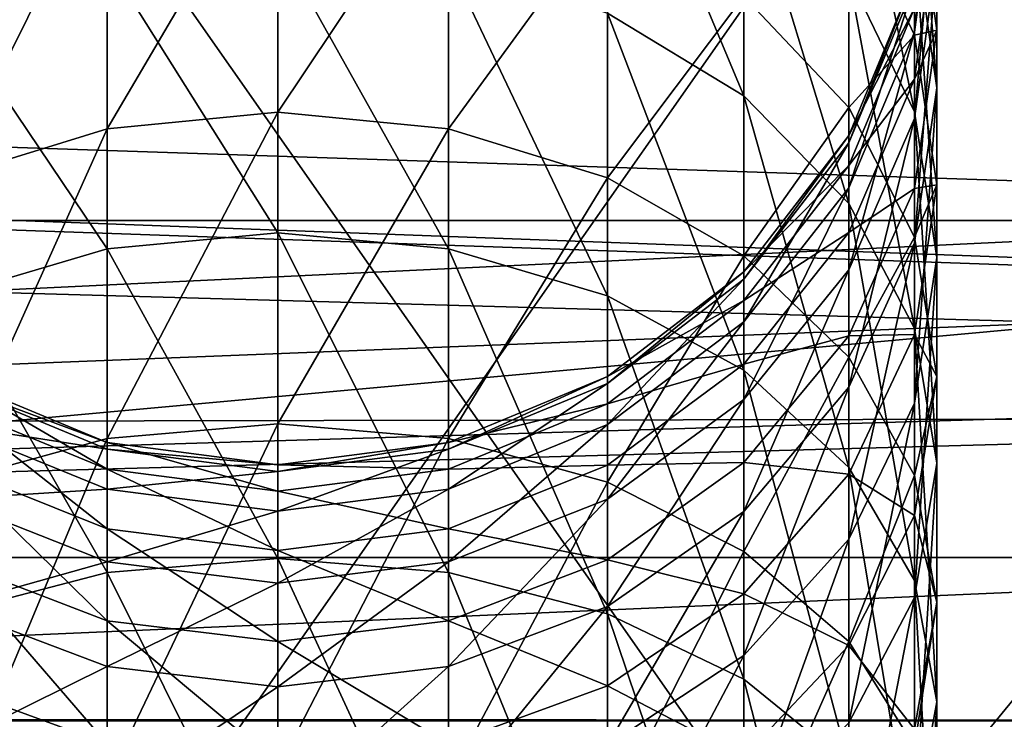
# Model space of a CAD drawing. Extents: x 0 to 200, y 18 to 95.
# Tile 356 of 491: x 154.85 to 156.94, y 51.88 to 53.37. Entities that reach past the tile are written whole.
import ezdxf

# ---------------------------------------------------------------- set-up
doc = ezdxf.new("R2010")
doc.units = 0

msp = doc.modelspace()

# ---------------------------------------------------------------- linework, layer by layer
for points in [[(101.204079, 54.298084, 38.928932), (174.799988, 55.887272, 41), (174.799988, 52.227016, 37.339745)], [(174.799988, 55.887272, 51), (115.346222, 54.298084, 53.071068), (174.799988, 52.227016, 54.660255)], [(156.799988, 53.982014, 42.099998), (156.799988, 55.021244, 41.5), (156.799988, 51.127014, 39.245003)], [(156.799988, 55.021244, 41.5), (156.799988, 51.727016, 38.205772), (156.799988, 51.127014, 39.245003)], [(156.799988, 55.021244, 41.5), (159.5, 51.727016, 38.205772), (156.799988, 51.727016, 38.205772)], [(156.799988, 55.021244, 41.5), (159.5, 55.021244, 41.5), (159.5, 51.727016, 38.205772)], [(156.799988, 55.021244, 50.5), (156.799988, 53.982014, 49.900002), (156.799988, 51.727016, 53.794228)], [(159.5, 55.021244, 50.5), (156.799988, 55.021244, 50.5), (156.799988, 51.727016, 53.794228)], [(159.5, 51.727016, 53.794228), (159.5, 55.021244, 50.5), (156.799988, 51.727016, 53.794228)], [(165.799988, 54.640976, 39.667881), (136.799988, 53.611908, 38.631443), (165.799988, 52.537247, 37.82296)], [(136.799988, 53.611908, 53.368557), (165.799988, 54.640976, 52.332119), (165.799988, 52.537247, 54.17704)], [(135.799988, 54.627644, 36.553799), (162.821793, 54.163807, 36.208118), (135.799988, 51.886112, 34.941391)], [(162.640335, 54.414803, 55.581314), (135.799988, 54.627644, 55.446201), (135.799988, 51.886112, 57.058609)], [(162.911285, 54.031204, 55.884483), (162.640335, 54.414803, 55.581314), (135.799988, 51.886112, 57.058609)], [(101.204079, 54.298084, 38.928932), (174.799988, 52.227016, 37.339745), (99.614899, 52.227016, 37.339745)], [(174.799988, 52.227016, 54.660255), (115.346222, 54.298084, 53.071068), (116.93541, 52.227016, 54.660255)], [(162.821793, 54.163807, 36.208118), (163.43602, 53.207344, 35.610722), (135.799988, 51.886112, 34.941391)], [(163.729385, 52.725121, 56.660549), (162.911285, 54.031204, 55.884483), (135.799988, 51.886112, 57.058609)], [(154.799988, 53.982014, 42.099998), (156.799988, 51.127014, 39.245003), (154.799988, 51.127014, 39.245003)], [(154.799988, 53.982014, 42.099998), (156.799988, 53.982014, 42.099998), (156.799988, 51.127014, 39.245003)], [(156.799988, 53.982014, 49.900002), (154.799988, 53.982014, 49.900002), (154.799988, 51.127014, 52.754997)], [(156.799988, 51.127014, 52.754997), (156.799988, 53.982014, 49.900002), (154.799988, 51.127014, 52.754997)], [(156.799988, 51.727016, 53.794228), (156.799988, 53.982014, 49.900002), (156.799988, 51.127014, 52.754997)], [(156.099991, 53.899746, 41.936893), (156.389938, 53.709717, 42.052605), (156.389938, 53.207619, 41.326698)], [(156.099991, 53.382927, 41.189709), (156.099991, 53.899746, 41.936893), (156.389938, 53.207619, 41.326698)], [(156.612427, 53.860664, 42.952919), (156.752289, 53.553829, 43.093857), (156.752289, 53.173672, 42.379009)], [(156.612427, 53.462067, 42.203403), (156.612427, 53.860664, 42.952919), (156.752289, 53.173672, 42.379009)], [(156.752289, 53.848434, 43.848007), (156.799988, 53.50383, 43.960003), (156.799988, 53.22456, 43.245106)], [(156.752289, 53.553829, 43.093857), (156.752289, 53.848434, 43.848007), (156.799988, 53.22456, 43.245106)], [(159.5, 52.942783, 42.700001), (133, 53.827015, 46), (133, 52.942783, 42.700001)], [(159.5, 53.827015, 46), (133, 53.827015, 46), (159.5, 52.942783, 42.700001)], [(159.5, 53.827015, 46), (159.5, 52.942783, 49.299999), (133, 52.942783, 49.299999)], [(133, 53.827015, 46), (159.5, 53.827015, 46), (133, 52.942783, 49.299999)], [(156.799988, 53.805096, 45.462524), (156.752289, 53.443951, 45.492035), (156.752289, 53.342945, 44.773727)], [(156.799988, 53.698219, 44.702492), (156.799988, 53.805096, 45.462524), (156.752289, 53.342945, 44.773727)], [(155.399994, 53.172588, 51.352589), (155.399994, 53.75378, 50.626156), (155.037643, 53.137135, 51.320671)], [(155.399994, 53.75378, 50.626156), (155.037643, 53.714863, 50.598572), (155.037643, 53.137135, 51.320671)], [(155.762344, 53.714863, 50.598572), (155.399994, 53.75378, 50.626156), (155.399994, 53.172588, 51.352589)], [(155.037643, 53.137135, 51.320671), (155.037643, 53.714863, 50.598572), (154.699997, 53.033192, 51.227093)], [(155.037643, 53.714863, 50.598572), (154.699997, 53.600758, 50.517693), (154.699997, 53.033192, 51.227093)], [(155.762344, 53.714863, 50.598572), (155.399994, 53.172588, 51.352589), (155.762344, 53.137135, 51.320671)], [(156.099991, 53.600758, 50.517693), (155.762344, 53.714863, 50.598572), (155.762344, 53.137135, 51.320671)], [(156.389938, 53.709717, 42.052605), (156.612427, 53.462067, 42.203403), (156.612427, 52.979149, 41.50523)], [(156.389938, 53.207619, 41.326698), (156.389938, 53.709717, 42.052605), (156.612427, 52.979149, 41.50523)], [(156.799988, 53.698219, 44.702492), (156.752289, 53.342945, 44.773727), (156.752289, 53.159229, 44.072002)], [(156.799988, 53.50383, 43.960003), (156.799988, 53.698219, 44.702492), (156.752289, 53.159229, 44.072002)], [(156.752289, 53.68259, 48.607643), (156.612427, 53.632492, 49.501411), (156.752289, 53.336212, 49.339458)], [(156.799988, 53.346619, 48.471931), (156.752289, 53.68259, 48.607643), (156.752289, 53.336212, 49.339458)], [(156.799988, 53.592216, 47.744774), (156.752289, 53.68259, 48.607643), (156.799988, 53.346619, 48.471931)], [(156.612427, 53.632492, 49.501411), (156.389938, 53.419243, 50.389038), (156.612427, 53.18269, 50.221367)], [(156.752289, 53.336212, 49.339458), (156.612427, 53.632492, 49.501411), (156.612427, 53.18269, 50.221367)], [(165.799988, 52.537247, 37.82296), (136.799988, 53.611908, 38.631443), (136.799988, 52.48365, 37.906357)], [(136.799988, 53.611908, 53.368557), (165.799988, 52.537247, 54.17704), (136.799988, 52.48365, 54.093643)], [(156.099991, 53.600758, 50.517693), (155.762344, 53.137135, 51.320671), (156.099991, 53.033192, 51.227093)], [(156.389938, 53.419243, 50.389038), (156.099991, 53.600758, 50.517693), (156.099991, 53.033192, 51.227093)], [(156.799988, 53.592216, 47.744774), (156.799988, 53.346619, 48.471931), (156.752289, 53.24276, 47.648987)], [(156.752289, 53.39352, 46.939449), (156.799988, 53.592216, 47.744774), (156.752289, 53.24276, 47.648987)], [(156.752289, 53.553829, 43.093857), (156.799988, 53.22456, 43.245106), (156.799988, 52.864182, 42.567459)], [(156.752289, 53.173672, 42.379009), (156.752289, 53.553829, 43.093857), (156.799988, 52.864182, 42.567459)], [(155.037643, 53.493134, 41.103596), (155.399994, 53.530724, 41.074223), (155.399994, 52.916252, 40.375713)], [(155.399994, 53.530724, 41.074223), (155.762344, 53.493134, 41.103596), (155.762344, 52.882328, 40.409252)], [(155.399994, 52.916252, 40.375713), (155.399994, 53.530724, 41.074223), (155.762344, 52.882328, 40.409252)], [(154.699997, 53.382927, 41.189709), (155.037643, 53.493134, 41.103596), (155.037643, 52.882328, 40.409252)], [(155.037643, 53.493134, 41.103596), (155.399994, 52.916252, 40.375713), (155.037643, 52.882328, 40.409252)], [(155.762344, 53.493134, 41.103596), (156.099991, 53.382927, 41.189709), (156.099991, 52.782864, 40.507576)], [(155.762344, 52.882328, 40.409252), (155.762344, 53.493134, 41.103596), (156.099991, 52.782864, 40.507576)], [(156.799988, 53.50383, 43.960003), (156.752289, 53.159229, 44.072002), (156.752289, 52.89529, 43.396351)], [(156.799988, 53.22456, 43.245106), (156.799988, 53.50383, 43.960003), (156.752289, 52.89529, 43.396351)], [(156.612427, 53.462067, 42.203403), (156.752289, 53.173672, 42.379009), (156.752289, 52.713089, 41.713127)], [(156.612427, 52.979149, 41.50523), (156.612427, 53.462067, 42.203403), (156.752289, 52.713089, 41.713127)], [(156.752289, 53.460884, 46.217213), (156.612427, 53.123436, 46.205452), (156.612427, 53.107422, 45.519531)], [(156.752289, 53.443951, 45.492035), (156.752289, 53.460884, 46.217213), (156.612427, 53.107422, 45.519531)], [(156.752289, 53.460884, 46.217213), (156.752289, 53.39352, 46.939449), (156.612427, 53.123436, 46.205452)], [(156.752289, 53.443951, 45.492035), (156.612427, 53.107422, 45.519531), (156.612427, 53.011879, 44.840107)], [(156.752289, 53.342945, 44.773727), (156.752289, 53.443951, 45.492035), (156.612427, 53.011879, 44.840107)], [(156.389938, 53.419243, 50.389038), (156.099991, 53.033192, 51.227093), (156.389938, 52.867836, 51.078232)], [(156.612427, 53.18269, 50.221367), (156.389938, 53.419243, 50.389038), (156.389938, 52.867836, 51.078232)], [(156.752289, 53.39352, 46.939449), (156.752289, 53.24276, 47.648987), (156.612427, 53.059715, 46.888596)], [(156.612427, 53.123436, 46.205452), (156.752289, 53.39352, 46.939449), (156.612427, 53.059715, 46.888596)], [(154.699997, 53.382927, 41.189709), (155.037643, 52.882328, 40.409252), (154.699997, 52.782864, 40.507576)], [(156.099991, 53.382927, 41.189709), (156.389938, 53.207619, 41.326698), (156.389938, 52.624641, 40.663994)], [(156.099991, 52.782864, 40.507576), (156.099991, 53.382927, 41.189709), (156.389938, 52.624641, 40.663994)], [(156.752289, 53.342945, 44.773727), (156.612427, 53.011879, 44.840107), (156.612427, 52.838108, 44.176369)], [(156.752289, 53.159229, 44.072002), (156.752289, 53.342945, 44.773727), (156.612427, 52.838108, 44.176369)], [(156.799988, 53.346619, 48.471931), (156.799988, 53.018265, 49.165661), (156.752289, 53.010647, 48.33622)], [(156.752289, 53.24276, 47.648987), (156.799988, 53.346619, 48.471931), (156.752289, 53.010647, 48.33622)], [(156.799988, 53.346619, 48.471931), (156.752289, 53.336212, 49.339458), (156.799988, 53.018265, 49.165661)], [(156.752289, 53.336212, 49.339458), (156.612427, 53.18269, 50.221367), (156.752289, 52.907219, 50.026112)], [(156.799988, 53.018265, 49.165661), (156.752289, 53.336212, 49.339458), (156.752289, 52.907219, 50.026112)], [(156.752289, 53.24276, 47.648987), (156.752289, 53.010647, 48.33622), (156.612427, 52.917118, 47.559723)], [(156.612427, 53.059715, 46.888596), (156.752289, 53.24276, 47.648987), (156.612427, 52.917118, 47.559723)], [(156.799988, 53.22456, 43.245106), (156.752289, 52.89529, 43.396351), (156.752289, 52.554695, 42.755909)], [(156.799988, 52.864182, 42.567459), (156.799988, 53.22456, 43.245106), (156.752289, 52.554695, 42.755909)], [(163.43602, 53.207344, 35.610722), (163.580246, 52.98278, 35.470463), (135.799988, 51.886112, 34.941391)], [(156.389938, 53.207619, 41.326698), (156.612427, 52.979149, 41.50523), (156.612427, 52.418442, 40.86784)], [(156.389938, 52.624641, 40.663994), (156.389938, 53.207619, 41.326698), (156.612427, 52.418442, 40.86784)], [(156.612427, 53.18269, 50.221367), (156.389938, 52.867836, 51.078232), (156.612427, 52.652348, 50.884235)], [(156.752289, 52.907219, 50.026112), (156.612427, 53.18269, 50.221367), (156.612427, 52.652348, 50.884235)], [(155.399994, 52.510986, 52.006634), (155.399994, 53.172588, 51.352589), (155.037643, 52.479481, 51.970818)], [(155.399994, 53.172588, 51.352589), (155.037643, 53.137135, 51.320671), (155.037643, 52.479481, 51.970818)], [(155.762344, 53.137135, 51.320671), (155.399994, 53.172588, 51.352589), (155.399994, 52.510986, 52.006634)], [(156.752289, 53.159229, 44.072002), (156.612427, 52.838108, 44.176369), (156.612427, 52.588459, 43.537289)], [(156.752289, 52.89529, 43.396351), (156.752289, 53.159229, 44.072002), (156.612427, 52.588459, 43.537289)], [(156.752289, 53.173672, 42.379009), (156.799988, 52.864182, 42.567459), (156.799988, 52.427574, 41.936234)], [(156.752289, 52.713089, 41.713127), (156.752289, 53.173672, 42.379009), (156.799988, 52.427574, 41.936234)], [(155.037643, 52.479481, 51.970818), (155.037643, 53.137135, 51.320671), (154.699997, 52.3871, 51.865803)], [(155.037643, 53.137135, 51.320671), (154.699997, 53.033192, 51.227093), (154.699997, 52.3871, 51.865803)], [(155.762344, 53.137135, 51.320671), (155.399994, 52.510986, 52.006634), (155.762344, 52.479481, 51.970818)], [(156.099991, 53.033192, 51.227093), (155.762344, 53.137135, 51.320671), (155.762344, 52.479481, 51.970818)], [(156.612427, 53.123436, 46.205452), (156.389938, 52.833664, 46.195354), (156.389938, 52.818432, 45.543144)], [(156.612427, 53.107422, 45.519531), (156.612427, 53.123436, 46.205452), (156.389938, 52.818432, 45.543144)], [(156.612427, 53.123436, 46.205452), (156.612427, 53.059715, 46.888596), (156.389938, 52.833664, 46.195354)], [(156.612427, 53.107422, 45.519531), (156.389938, 52.818432, 45.543144), (156.389938, 52.727589, 44.89711)], [(156.612427, 53.011879, 44.840107), (156.612427, 53.107422, 45.519531), (156.389938, 52.727589, 44.89711)], [(156.612427, 53.059715, 46.888596), (156.612427, 52.917118, 47.559723), (156.389938, 52.773075, 46.844929)], [(156.389938, 52.833664, 46.195354), (156.612427, 53.059715, 46.888596), (156.389938, 52.773075, 46.844929)], [(156.099991, 53.033192, 51.227093), (155.762344, 52.479481, 51.970818), (156.099991, 52.3871, 51.865803)], [(156.389938, 52.867836, 51.078232), (156.099991, 53.033192, 51.227093), (156.099991, 52.3871, 51.865803)], [(156.612427, 53.011879, 44.840107), (156.389938, 52.727589, 44.89711), (156.389938, 52.562355, 44.265987)], [(156.612427, 52.838108, 44.176369), (156.612427, 53.011879, 44.840107), (156.389938, 52.562355, 44.265987)], [(156.752289, 53.010647, 48.33622), (156.752289, 52.700321, 48.991863), (156.612427, 52.697571, 48.209759)], [(156.612427, 52.917118, 47.559723), (156.752289, 53.010647, 48.33622), (156.612427, 52.697571, 48.209759)], [(156.752289, 52.700321, 48.991863), (156.799988, 53.018265, 49.165661), (156.799988, 52.611595, 49.816578)], [(156.799988, 53.018265, 49.165661), (156.752289, 52.907219, 50.026112), (156.799988, 52.611595, 49.816578)], [(156.752289, 53.010647, 48.33622), (156.799988, 53.018265, 49.165661), (156.752289, 52.700321, 48.991863)], [(135.799988, 51.886112, 34.941391), (163.580246, 52.98278, 35.470463), (164.1866, 51.880817, 34.95274)], [(156.612427, 52.979149, 41.50523), (156.752289, 52.713089, 41.713127), (156.752289, 52.178318, 41.105221)], [(156.612427, 52.418442, 40.86784), (156.612427, 52.979149, 41.50523), (156.752289, 52.178318, 41.105221)], [(159.5, 50.527016, 40.284233), (133, 52.942783, 42.700001), (133, 50.527016, 40.284233)], [(159.5, 52.942783, 42.700001), (133, 52.942783, 42.700001), (159.5, 50.527016, 40.284233)], [(159.5, 52.942783, 49.299999), (159.5, 50.527016, 51.715767), (133, 50.527016, 51.715767)], [(133, 52.942783, 49.299999), (159.5, 52.942783, 49.299999), (133, 50.527016, 51.715767)], [(155.037643, 52.882328, 40.409252), (155.399994, 52.916252, 40.375713), (155.399994, 52.224842, 39.753262)], [(155.399994, 52.916252, 40.375713), (155.762344, 52.882328, 40.409252), (155.762344, 52.195042, 39.790512)], [(155.399994, 52.224842, 39.753262), (155.399994, 52.916252, 40.375713), (155.762344, 52.195042, 39.790512)], [(156.612427, 52.917118, 47.559723), (156.612427, 52.697571, 48.209759), (156.389938, 52.637486, 47.483074)], [(156.389938, 52.773075, 46.844929), (156.612427, 52.917118, 47.559723), (156.389938, 52.637486, 47.483074)], [(156.752289, 52.907219, 50.026112), (156.612427, 52.652348, 50.884235), (156.752289, 52.401405, 50.658321)], [(156.799988, 52.611595, 49.816578), (156.752289, 52.907219, 50.026112), (156.752289, 52.401405, 50.658321)], [(156.752289, 52.89529, 43.396351), (156.612427, 52.588459, 43.537289), (156.612427, 52.2663, 42.931519)], [(156.752289, 52.554695, 42.755909), (156.752289, 52.89529, 43.396351), (156.612427, 52.2663, 42.931519)], [(154.699997, 52.782864, 40.507576), (155.037643, 52.882328, 40.409252), (155.037643, 52.195042, 39.790512)], [(155.037643, 52.882328, 40.409252), (155.399994, 52.224842, 39.753262), (155.037643, 52.195042, 39.790512)], [(155.762344, 52.882328, 40.409252), (156.099991, 52.782864, 40.507576), (156.099991, 52.107666, 39.899723)], [(155.762344, 52.195042, 39.790512), (155.762344, 52.882328, 40.409252), (156.099991, 52.107666, 39.899723)], [(156.389938, 52.867836, 51.078232), (156.099991, 52.3871, 51.865803), (156.389938, 52.24015, 51.698757)], [(156.612427, 52.652348, 50.884235), (156.389938, 52.867836, 51.078232), (156.389938, 52.24015, 51.698757)], [(156.799988, 52.864182, 42.567459), (156.752289, 52.554695, 42.755909), (156.752289, 52.142059, 42.15934)], [(156.799988, 52.427574, 41.936234), (156.799988, 52.864182, 42.567459), (156.752289, 52.142059, 42.15934)], [(156.389938, 52.833664, 46.195354), (156.099991, 52.611313, 46.187611), (156.099991, 52.596687, 45.56126)], [(156.389938, 52.818432, 45.543144), (156.389938, 52.833664, 46.195354), (156.099991, 52.596687, 45.56126)], [(156.389938, 52.833664, 46.195354), (156.389938, 52.773075, 46.844929), (156.099991, 52.611313, 46.187611)], [(156.612427, 52.838108, 44.176369), (156.389938, 52.562355, 44.265987), (156.389938, 52.324974, 43.658318)], [(156.612427, 52.588459, 43.537289), (156.612427, 52.838108, 44.176369), (156.389938, 52.324974, 43.658318)], [(156.389938, 52.818432, 45.543144), (156.099991, 52.596687, 45.56126), (156.099991, 52.509445, 44.940849)], [(156.389938, 52.727589, 44.89711), (156.389938, 52.818432, 45.543144), (156.099991, 52.509445, 44.940849)], [(154.699997, 52.782864, 40.507576), (155.037643, 52.195042, 39.790512), (154.699997, 52.107666, 39.899723)], [(156.099991, 52.782864, 40.507576), (156.389938, 52.624641, 40.663994), (156.389938, 51.96867, 40.073448)], [(156.099991, 52.107666, 39.899723), (156.099991, 52.782864, 40.507576), (156.389938, 51.96867, 40.073448)], [(156.389938, 52.773075, 46.844929), (156.389938, 52.637486, 47.483074), (156.099991, 52.553123, 46.81142)], [(156.099991, 52.611313, 46.187611), (156.389938, 52.773075, 46.844929), (156.099991, 52.553123, 46.81142)], [(163.773148, 52.655239, 56.702072), (163.729385, 52.725121, 56.660549), (135.799988, 51.886112, 57.058609)], [(156.389938, 52.727589, 44.89711), (156.099991, 52.509445, 44.940849), (156.099991, 52.350765, 44.334755)], [(156.389938, 52.562355, 44.265987), (156.389938, 52.727589, 44.89711), (156.099991, 52.350765, 44.334755)], [(156.389938, 52.428726, 48.101162), (156.612427, 52.697571, 48.209759), (156.612427, 52.404041, 48.82991)], [(156.389938, 52.637486, 47.483074), (156.612427, 52.697571, 48.209759), (156.389938, 52.428726, 48.101162)], [(156.612427, 52.404041, 48.82991), (156.752289, 52.700321, 48.991863), (156.752289, 52.315979, 49.607044)], [(156.612427, 52.697571, 48.209759), (156.752289, 52.700321, 48.991863), (156.612427, 52.404041, 48.82991)], [(156.752289, 52.713089, 41.713127), (156.799988, 52.427574, 41.936234), (156.799988, 51.920635, 41.359962)], [(156.752289, 52.178318, 41.105221), (156.752289, 52.713089, 41.713127), (156.799988, 51.920635, 41.359962)], [(156.752289, 52.700321, 48.991863), (156.799988, 52.611595, 49.816578), (156.752289, 52.315979, 49.607044)], [(163.773148, 52.655239, 56.702072), (135.799988, 51.886112, 57.058609), (164.179993, 51.877483, 57.038631)], [(156.389938, 52.637486, 47.483074), (156.389938, 52.428726, 48.101162), (156.099991, 52.422913, 47.424255)], [(156.099991, 52.553123, 46.81142), (156.389938, 52.637486, 47.483074), (156.099991, 52.422913, 47.424255)], [(156.612427, 52.652348, 50.884235), (156.389938, 52.24015, 51.698757), (156.612427, 52.048641, 51.481052)], [(156.752289, 52.401405, 50.658321), (156.612427, 52.652348, 50.884235), (156.612427, 52.048641, 51.481052)], [(154.699997, 52.553123, 46.81142), (154.699997, 52.611313, 46.187611), (155.037643, 52.41486, 46.790356)], [(154.699997, 52.611313, 46.187611), (155.037643, 52.471539, 46.182739), (155.037643, 52.41486, 46.790356)], [(154.699997, 52.611313, 46.187611), (154.699997, 52.596687, 45.56126), (155.037643, 52.471539, 46.182739)], [(156.099991, 52.611313, 46.187611), (155.762344, 52.471539, 46.182739), (155.762344, 52.457291, 45.572651)], [(156.099991, 52.596687, 45.56126), (156.099991, 52.611313, 46.187611), (155.762344, 52.457291, 45.572651)], [(156.099991, 52.611313, 46.187611), (156.099991, 52.553123, 46.81142), (155.762344, 52.471539, 46.182739)], [(156.389938, 52.624641, 40.663994), (156.612427, 52.418442, 40.86784), (156.612427, 51.787533, 40.299854)], [(156.389938, 51.96867, 40.073448), (156.389938, 52.624641, 40.663994), (156.612427, 51.787533, 40.299854)], [(156.752289, 52.315979, 49.607044), (156.799988, 52.611595, 49.816578), (156.799988, 52.132111, 50.415886)], [(156.799988, 52.611595, 49.816578), (156.752289, 52.401405, 50.658321), (156.799988, 52.132111, 50.415886)], [(155.037643, 52.471539, 46.182739), (154.699997, 52.596687, 45.56126), (155.037643, 52.457291, 45.572651)], [(154.699997, 52.596687, 45.56126), (154.699997, 52.509445, 44.940849), (155.037643, 52.457291, 45.572651)], [(156.099991, 52.596687, 45.56126), (155.762344, 52.457291, 45.572651), (155.762344, 52.372311, 44.968342)], [(156.099991, 52.509445, 44.940849), (156.099991, 52.596687, 45.56126), (155.762344, 52.372311, 44.968342)], [(156.612427, 52.588459, 43.537289), (156.389938, 52.324974, 43.658318), (156.389938, 52.01865, 43.082314)], [(156.612427, 52.2663, 42.931519), (156.612427, 52.588459, 43.537289), (156.389938, 52.01865, 43.082314)], [(154.699997, 52.422913, 47.424255), (154.699997, 52.553123, 46.81142), (155.037643, 52.288029, 47.387283)], [(154.699997, 52.553123, 46.81142), (155.037643, 52.41486, 46.790356), (155.037643, 52.288029, 47.387283)], [(156.099991, 52.553123, 46.81142), (156.099991, 52.422913, 47.424255), (155.762344, 52.41486, 46.790356)], [(155.762344, 52.471539, 46.182739), (156.099991, 52.553123, 46.81142), (155.762344, 52.41486, 46.790356)], [(156.389938, 52.562355, 44.265987), (156.099991, 52.350765, 44.334755), (156.099991, 52.122799, 43.751186)], [(156.389938, 52.324974, 43.658318), (156.389938, 52.562355, 44.265987), (156.099991, 52.122799, 43.751186)], [(156.752289, 52.554695, 42.755909), (156.612427, 52.2663, 42.931519), (156.612427, 51.875999, 42.367241)], [(156.752289, 52.142059, 42.15934), (156.752289, 52.554695, 42.755909), (156.612427, 51.875999, 42.367241)], [(165.799988, 52.537247, 37.82296), (136.799988, 51.277313, 37.131088), (165.799988, 49.996166, 36.651508)], [(136.799988, 51.277313, 54.868912), (165.799988, 52.537247, 54.17704), (165.799988, 49.996166, 55.348492)], [(165.799988, 52.537247, 37.82296), (136.799988, 52.48365, 37.906357), (136.799988, 51.277313, 37.131088)], [(136.799988, 52.48365, 54.093643), (165.799988, 52.537247, 54.17704), (136.799988, 51.277313, 54.868912)], [(155.037643, 52.372311, 44.968342), (154.699997, 52.509445, 44.940849), (154.699997, 52.350765, 44.334755)], [(155.037643, 52.457291, 45.572651), (154.699997, 52.509445, 44.940849), (155.037643, 52.372311, 44.968342)], [(155.399994, 51.777931, 52.579449), (155.399994, 52.510986, 52.006634), (155.037643, 51.750793, 52.540218)], [(155.399994, 52.510986, 52.006634), (155.037643, 52.479481, 51.970818), (155.037643, 51.750793, 52.540218)], [(155.762344, 52.479481, 51.970818), (155.399994, 52.510986, 52.006634), (155.399994, 51.777931, 52.579449)], [(156.099991, 52.509445, 44.940849), (155.762344, 52.372311, 44.968342), (155.762344, 52.217754, 44.377987)], [(156.099991, 52.350765, 44.334755), (156.099991, 52.509445, 44.940849), (155.762344, 52.217754, 44.377987)], [(155.037643, 51.750793, 52.540218), (155.037643, 52.479481, 51.970818), (154.699997, 51.671234, 52.42519)], [(155.037643, 52.479481, 51.970818), (154.699997, 52.3871, 51.865803), (154.699997, 51.671234, 52.42519)], [(155.037643, 52.41486, 46.790356), (155.037643, 52.471539, 46.182739), (155.399994, 52.367699, 46.783169)], [(155.037643, 52.471539, 46.182739), (155.399994, 52.423862, 46.181076), (155.399994, 52.367699, 46.783169)], [(155.037643, 52.471539, 46.182739), (155.037643, 52.457291, 45.572651), (155.399994, 52.423862, 46.181076)], [(155.762344, 52.479481, 51.970818), (155.399994, 51.777931, 52.579449), (155.762344, 51.750793, 52.540218)], [(155.762344, 52.471539, 46.182739), (155.399994, 52.423862, 46.181076), (155.399994, 52.409744, 45.576534)], [(155.762344, 52.457291, 45.572651), (155.762344, 52.471539, 46.182739), (155.399994, 52.409744, 45.576534)], [(155.399994, 52.423862, 46.181076), (155.762344, 52.471539, 46.182739), (155.762344, 52.41486, 46.790356)], [(156.099991, 52.3871, 51.865803), (155.762344, 52.479481, 51.970818), (155.762344, 51.750793, 52.540218)], [(155.399994, 52.409744, 45.576534), (155.037643, 52.457291, 45.572651), (155.037643, 52.372311, 44.968342)], [(155.399994, 52.423862, 46.181076), (155.037643, 52.457291, 45.572651), (155.399994, 52.409744, 45.576534)], [(155.762344, 52.457291, 45.572651), (155.399994, 52.409744, 45.576534), (155.399994, 52.325539, 44.977722)], [(155.762344, 52.372311, 44.968342), (155.762344, 52.457291, 45.572651), (155.399994, 52.325539, 44.977722)], [(154.699997, 52.222435, 48.017834), (154.699997, 52.422913, 47.424255), (155.037643, 52.092754, 47.96545)], [(154.699997, 52.422913, 47.424255), (155.037643, 52.288029, 47.387283), (155.037643, 52.092754, 47.96545)], [(155.399994, 52.423862, 46.181076), (155.762344, 52.41486, 46.790356), (155.399994, 52.367699, 46.783169)], [(155.762344, 52.288029, 47.387283), (156.099991, 52.422913, 47.424255), (156.099991, 52.222435, 48.017834)], [(155.762344, 52.41486, 46.790356), (156.099991, 52.422913, 47.424255), (155.762344, 52.288029, 47.387283)], [(156.099991, 52.222435, 48.017834), (156.389938, 52.428726, 48.101162), (156.389938, 52.149624, 48.690834)], [(156.099991, 52.422913, 47.424255), (156.389938, 52.428726, 48.101162), (156.099991, 52.222435, 48.017834)], [(156.389938, 52.428726, 48.101162), (156.612427, 52.404041, 48.82991), (156.389938, 52.149624, 48.690834)], [(156.799988, 52.427574, 41.936234), (156.752289, 52.142059, 42.15934), (156.752289, 51.662949, 41.614708)], [(156.799988, 51.920635, 41.359962), (156.799988, 52.427574, 41.936234), (156.752289, 51.662949, 41.614708)], [(155.037643, 52.288029, 47.387283), (155.037643, 52.41486, 46.790356), (155.399994, 52.24202, 47.374672)], [(155.037643, 52.41486, 46.790356), (155.399994, 52.367699, 46.783169), (155.399994, 52.24202, 47.374672)], [(155.399994, 52.409744, 45.576534), (155.037643, 52.372311, 44.968342), (155.399994, 52.325539, 44.977722)], [(155.399994, 52.367699, 46.783169), (155.762344, 52.41486, 46.790356), (155.762344, 52.288029, 47.387283)], [(156.389938, 52.149624, 48.690834), (156.612427, 52.404041, 48.82991), (156.612427, 52.040504, 49.411789)], [(156.612427, 52.418442, 40.86784), (156.752289, 52.178318, 41.105221), (156.752289, 51.576591, 40.563507)], [(156.612427, 51.787533, 40.299854), (156.612427, 52.418442, 40.86784), (156.752289, 51.576591, 40.563507)], [(156.612427, 52.404041, 48.82991), (156.752289, 52.315979, 49.607044), (156.612427, 52.040504, 49.411789)], [(156.099991, 52.3871, 51.865803), (155.762344, 51.750793, 52.540218), (156.099991, 51.671234, 52.42519)], [(156.389938, 52.24015, 51.698757), (156.099991, 52.3871, 51.865803), (156.099991, 51.671234, 52.42519)], [(156.752289, 52.401405, 50.658321), (156.612427, 52.048641, 51.481052), (156.752289, 51.825619, 51.227531)], [(156.799988, 52.132111, 50.415886), (156.752289, 52.401405, 50.658321), (156.752289, 51.825619, 51.227531)], [(155.037643, 52.372311, 44.968342), (154.699997, 52.350765, 44.334755), (155.037643, 52.217754, 44.377987)], [(155.399994, 52.325539, 44.977722), (155.037643, 52.372311, 44.968342), (155.037643, 52.217754, 44.377987)], [(155.762344, 52.372311, 44.968342), (155.399994, 52.325539, 44.977722), (155.399994, 52.172386, 44.392731)], [(155.762344, 52.217754, 44.377987), (155.762344, 52.372311, 44.968342), (155.399994, 52.172386, 44.392731)], [(155.399994, 52.367699, 46.783169), (155.762344, 52.288029, 47.387283), (155.399994, 52.24202, 47.374672)], [(155.037643, 52.217754, 44.377987), (154.699997, 52.350765, 44.334755), (154.699997, 52.122799, 43.751186)], [(156.099991, 52.350765, 44.334755), (155.762344, 52.217754, 44.377987), (155.762344, 51.995705, 43.809563)], [(156.099991, 52.122799, 43.751186), (156.099991, 52.350765, 44.334755), (155.762344, 51.995705, 43.809563)], [(155.399994, 52.325539, 44.977722), (155.037643, 52.217754, 44.377987), (155.399994, 52.172386, 44.392731)], [(156.389938, 52.324974, 43.658318), (156.099991, 52.122799, 43.751186), (156.099991, 51.828621, 43.198025)], [(156.389938, 52.01865, 43.082314), (156.389938, 52.324974, 43.658318), (156.099991, 51.828621, 43.198025)], [(156.612427, 52.040504, 49.411789), (156.752289, 52.315979, 49.607044), (156.752289, 51.862816, 50.173447)], [(156.752289, 52.315979, 49.607044), (156.799988, 52.132111, 50.415886), (156.752289, 51.862816, 50.173447)], [(155.037643, 52.092754, 47.96545), (155.037643, 52.288029, 47.387283), (155.399994, 52.048523, 47.947582)], [(155.037643, 52.288029, 47.387283), (155.399994, 52.24202, 47.374672), (155.399994, 52.048523, 47.947582)], [(155.399994, 52.24202, 47.374672), (155.762344, 52.288029, 47.387283), (155.762344, 52.092754, 47.96545)], [(155.762344, 52.288029, 47.387283), (156.099991, 52.222435, 48.017834), (155.762344, 52.092754, 47.96545)], [(156.612427, 52.2663, 42.931519), (156.389938, 52.01865, 43.082314), (156.389938, 51.64753, 42.545769)], [(156.612427, 51.875999, 42.367241), (156.612427, 52.2663, 42.931519), (156.389938, 51.64753, 42.545769)], [(155.399994, 52.24202, 47.374672), (155.762344, 52.092754, 47.96545), (155.399994, 52.048523, 47.947582)], [(156.389938, 52.24015, 51.698757), (156.099991, 51.671234, 52.42519), (156.389938, 51.544666, 52.24221)], [(156.612427, 52.048641, 51.481052), (156.389938, 52.24015, 51.698757), (156.389938, 51.544666, 52.24221)], [(98.615891, 49.815205, 36.34074), (174.799988, 52.227016, 37.339745), (174.799988, 47.227016, 36)], [(99.614899, 52.227016, 37.339745), (174.799988, 52.227016, 37.339745), (98.615891, 49.815205, 36.34074)], [(174.799988, 52.227016, 54.660255), (116.93541, 52.227016, 54.660255), (117.93441, 49.815205, 55.65926)], [(174.799988, 52.227016, 54.660255), (117.93441, 49.815205, 55.65926), (174.799988, 47.227016, 56)], [(154.699997, 51.954399, 48.584122), (154.699997, 52.222435, 48.017834), (155.037643, 51.831676, 48.517036)], [(154.699997, 52.222435, 48.017834), (155.037643, 52.092754, 47.96545), (155.037643, 51.831676, 48.517036)], [(155.037643, 52.217754, 44.377987), (154.699997, 52.122799, 43.751186), (155.037643, 51.995705, 43.809563)], [(155.037643, 52.195042, 39.790512), (155.399994, 52.224842, 39.753262), (155.399994, 51.465847, 39.21529)], [(155.399994, 52.172386, 44.392731), (155.037643, 52.217754, 44.377987), (155.037643, 51.995705, 43.809563)], [(155.399994, 52.224842, 39.753262), (155.762344, 52.195042, 39.790512), (155.762344, 51.440571, 39.255745)], [(155.399994, 51.465847, 39.21529), (155.399994, 52.224842, 39.753262), (155.762344, 51.440571, 39.255745)], [(155.762344, 52.217754, 44.377987), (155.399994, 52.172386, 44.392731), (155.399994, 51.952354, 43.829475)], [(155.762344, 51.995705, 43.809563), (155.762344, 52.217754, 44.377987), (155.399994, 51.952354, 43.829475)], [(155.762344, 52.092754, 47.96545), (156.099991, 52.222435, 48.017834), (156.099991, 51.954399, 48.584122)], [(156.099991, 52.222435, 48.017834), (156.389938, 52.149624, 48.690834), (156.099991, 51.954399, 48.584122)], [(154.699997, 52.107666, 39.899723), (155.037643, 52.195042, 39.790512), (155.037643, 51.440571, 39.255745)], [(155.037643, 52.195042, 39.790512), (155.399994, 51.465847, 39.21529), (155.037643, 51.440571, 39.255745)], [(155.762344, 52.195042, 39.790512), (156.099991, 52.107666, 39.899723), (156.099991, 51.366467, 39.374359)], [(155.762344, 51.440571, 39.255745), (155.762344, 52.195042, 39.790512), (156.099991, 51.366467, 39.374359)], [(155.399994, 52.172386, 44.392731), (155.037643, 51.995705, 43.809563), (155.399994, 51.952354, 43.829475)], [(156.752289, 52.178318, 41.105221), (156.799988, 51.920635, 41.359962), (156.799988, 51.350224, 40.846443)], [(156.752289, 51.576591, 40.563507), (156.752289, 52.178318, 41.105221), (156.799988, 51.350224, 40.846443)], [(156.099991, 51.954399, 48.584122), (156.389938, 52.149624, 48.690834), (156.389938, 51.803951, 49.244122)], [(156.389938, 52.149624, 48.690834), (156.612427, 52.040504, 49.411789), (156.389938, 51.803951, 49.244122)], [(156.752289, 52.142059, 42.15934), (156.612427, 51.875999, 42.367241), (156.612427, 51.422829, 41.852089)], [(156.752289, 51.662949, 41.614708), (156.752289, 52.142059, 42.15934), (156.612427, 51.422829, 41.852089)], [(156.752289, 51.862816, 50.173447), (156.799988, 52.132111, 50.415886), (156.799988, 51.586292, 50.955471)], [(156.799988, 52.132111, 50.415886), (156.752289, 51.825619, 51.227531), (156.799988, 51.586292, 50.955471)], [(155.037643, 51.995705, 43.809563), (154.699997, 52.122799, 43.751186), (154.699997, 51.828621, 43.198025)], [(156.099991, 52.122799, 43.751186), (155.762344, 51.995705, 43.809563), (155.762344, 51.709167, 43.270763)], [(156.099991, 51.828621, 43.198025), (156.099991, 52.122799, 43.751186), (155.762344, 51.709167, 43.270763)], [(154.699997, 52.107666, 39.899723), (155.037643, 51.440571, 39.255745), (154.699997, 51.366467, 39.374359)], [(155.037643, 51.831676, 48.517036), (155.037643, 52.092754, 47.96545), (155.399994, 51.789822, 48.494156)], [(155.037643, 52.092754, 47.96545), (155.399994, 52.048523, 47.947582), (155.399994, 51.789822, 48.494156)], [(155.399994, 52.048523, 47.947582), (155.762344, 52.092754, 47.96545), (155.762344, 51.831676, 48.517036)], [(155.762344, 52.092754, 47.96545), (156.099991, 51.954399, 48.584122), (155.762344, 51.831676, 48.517036)], [(156.099991, 52.107666, 39.899723), (156.389938, 51.96867, 40.073448), (156.389938, 51.248581, 39.563049)], [(156.099991, 51.366467, 39.374359), (156.099991, 52.107666, 39.899723), (156.389938, 51.248581, 39.563049)], [(155.399994, 52.048523, 47.947582), (155.762344, 51.831676, 48.517036), (155.399994, 51.789822, 48.494156)], [(156.612427, 52.048641, 51.481052), (156.389938, 51.544666, 52.24221), (156.612427, 51.379726, 52.00375)], [(156.752289, 51.825619, 51.227531), (156.612427, 52.048641, 51.481052), (156.612427, 51.379726, 52.00375)], [(156.389938, 51.803951, 49.244122), (156.612427, 52.040504, 49.411789), (156.612427, 51.611874, 49.947533)], [(156.612427, 52.040504, 49.411789), (156.752289, 51.862816, 50.173447), (156.612427, 51.611874, 49.947533)], [(156.389938, 52.01865, 43.082314), (156.099991, 51.828621, 43.198025), (156.099991, 51.472218, 42.682758)], [(156.389938, 51.64753, 42.545769), (156.389938, 52.01865, 43.082314), (156.099991, 51.472218, 42.682758)], [(155.037643, 51.995705, 43.809563), (154.699997, 51.828621, 43.198025), (155.037643, 51.709167, 43.270763)], [(155.399994, 51.952354, 43.829475), (155.037643, 51.995705, 43.809563), (155.037643, 51.709167, 43.270763)], [(155.762344, 51.995705, 43.809563), (155.399994, 51.952354, 43.829475), (155.399994, 51.668419, 43.295574)], [(155.762344, 51.709167, 43.270763), (155.762344, 51.995705, 43.809563), (155.399994, 51.668419, 43.295574)], [(156.389938, 51.96867, 40.073448), (156.612427, 51.787533, 40.299854), (156.612427, 51.094948, 39.808952)], [(156.389938, 51.248581, 39.563049), (156.389938, 51.96867, 40.073448), (156.612427, 51.094948, 39.808952)], [(154.699997, 51.622437, 49.115463), (154.699997, 51.954399, 48.584122), (155.037643, 51.508331, 49.034588)], [(154.699997, 51.954399, 48.584122), (155.037643, 51.831676, 48.517036), (155.037643, 51.508331, 49.034588)], [(155.399994, 51.952354, 43.829475), (155.037643, 51.709167, 43.270763), (155.399994, 51.668419, 43.295574)], [(155.762344, 51.831676, 48.517036), (156.099991, 51.954399, 48.584122), (156.099991, 51.622437, 49.115463)], [(156.099991, 51.954399, 48.584122), (156.389938, 51.803951, 49.244122), (156.099991, 51.622437, 49.115463)], [(156.799988, 51.920635, 41.359962), (156.752289, 51.662949, 41.614708), (156.752289, 51.123856, 41.129379)], [(156.799988, 51.350224, 40.846443), (156.799988, 51.920635, 41.359962), (156.752289, 51.123856, 41.129379)], [(164.475601, 51.312389, 57.283161), (135.799988, 51.886112, 57.058609), (135.799988, 48.817287, 57.894161)], [(135.799988, 51.886112, 34.941391), (164.1866, 51.880817, 34.95274), (145.074127, 49.662716, 34.249794)], [(164.179993, 51.877483, 57.038631), (135.799988, 51.886112, 57.058609), (164.475601, 51.312389, 57.283161)]]:
    msp.add_3dface(points)

doc.saveas('drawing.dxf')
